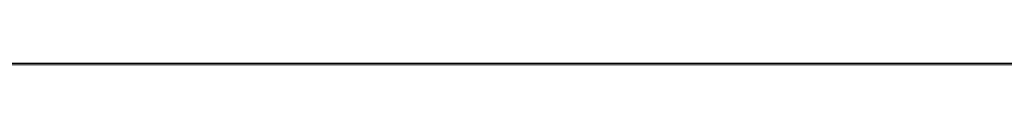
# Model space of a CAD drawing. Header units: millimetres. Extents: x -16331 to -10174, y -4135 to -3584.
# Tile 420 of 456: x -10185.354202 to -10185.10057, y -4010.755588 to -4010.755131. Entities that reach past the tile are written whole.
import ezdxf

# ---------------------------------------------------------------- set-up
doc = ezdxf.new("R2010")
doc.units = ezdxf.units.MM
doc.layers.add('DI-Eixos', color=7, linetype='Continuous')
doc.layers.add('DI-Elementos externos em corte', color=9, linetype='Continuous', lineweight=18)

msp = doc.modelspace()

# ---------------------------------------------------------------- linework, layer by layer
at = {"layer": 'DI-Eixos'}
msp.add_line((-10198.37081, -4010.75513), (-10176.10657, -4010.75513), dxfattribs=at)
at = {"layer": 'DI-Elementos externos em corte'}
for p, q in [((-10185.09737, -4010.75559), (-10190.58377, -4010.75559)), ((-10184.89318, -4010.75559), (-10185.53045, -4010.75559))]:
    msp.add_line(p, q, dxfattribs=at)
at = {"layer": 'DI-Elementos externos em corte', "lineweight": 5}
for p, q in [((-10185.09737, -4010.75559), (-10190.58377, -4010.75559)), ((-10184.89318, -4010.75559), (-10185.53045, -4010.75559))]:
    msp.add_line(p, q, dxfattribs=at)

doc.saveas('drawing.dxf')
